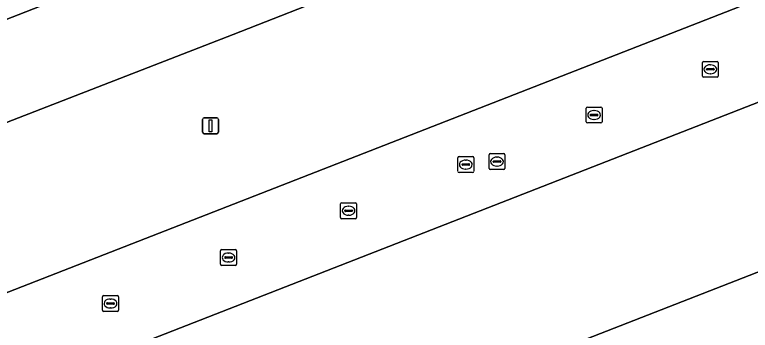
# Model space of a CAD drawing. Extents: x 160377 to 161131, y 383938 to 384853.
# Drawn here: x 160832.91 to 160879.11, y 384709.69 to 384729.53 of the extents above; entities that cross this region are included whole.
import ezdxf

# ---------------------------------------------------------------- set-up
doc = ezdxf.new("R2010")
doc.units = 0
for name, color, linetype in [('IMGEO_Kolk', 7, 'Continuous'), ('IMGEO_Lichtmast', 7, 'Continuous'), ('IMGEO_Parkeervlak_open', 7, 'Continuous'), ('IMGEO_Rijbaan_lokaal_open', 7, 'Continuous'), ('IMGEO_Rioolput', 7, 'Continuous')]:
    doc.layers.add(name, color=color, linetype=linetype)

msp = doc.modelspace()

# ---------------------------------------------------------------- linework, layer by layer
at = {"layer": 'IMGEO_Kolk'}
for p, q in [((160876.101, 384725.674), (160876.101, 384726.526)), ((160876.176, 384726.6), (160877.028, 384726.6)), ((160876.589, 384726.38), (160876.614, 384726.38)), ((160877.102, 384726.526), (160877.102, 384725.674)), ((160876.36, 384726.094), (160876.36, 384726.106)), ((160876.798, 384726.057), (160876.4, 384726.057)), ((160876.403, 384726.143), (160876.801, 384726.143)), ((160876.612, 384725.82), (160876.587, 384725.82)), ((160876.844, 384726.106), (160876.844, 384726.094)), ((160877.028, 384725.6), (160876.176, 384725.6)), ((160868.801, 384722.799), (160868.801, 384723.651)), ((160868.876, 384723.725), (160869.728, 384723.725)), ((160869.289, 384723.505), (160869.314, 384723.505)), ((160869.802, 384723.651), (160869.802, 384722.799)), ((160869.06, 384723.219), (160869.06, 384723.231)), ((160869.498, 384723.182), (160869.1, 384723.182)), ((160869.103, 384723.268), (160869.501, 384723.268)), ((160869.544, 384723.231), (160869.544, 384723.219)), ((160869.728, 384722.725), (160868.876, 384722.725)), ((160869.312, 384722.945), (160869.287, 384722.945)), ((160860.741, 384719.683), (160860.741, 384720.535)), ((160860.816, 384720.609), (160861.668, 384720.609)), ((160861.229, 384720.389), (160861.254, 384720.389)), ((160861.742, 384720.535), (160861.742, 384719.683)), ((160861, 384720.103), (160861, 384720.115)), ((160861.438, 384720.066), (160861.04, 384720.066)), ((160861.043, 384720.152), (160861.441, 384720.152)), ((160861.252, 384719.829), (160861.227, 384719.829)), ((160861.484, 384720.115), (160861.484, 384720.103)), ((160861.668, 384719.609), (160860.816, 384719.609)), ((160853.376, 384716.779), (160853.376, 384717.631)), ((160853.451, 384717.705), (160854.303, 384717.705)), ((160853.864, 384717.485), (160853.889, 384717.485)), ((160854.377, 384717.631), (160854.377, 384716.779)), ((160853.635, 384717.199), (160853.635, 384717.211)), ((160854.073, 384717.162), (160853.675, 384717.162)), ((160853.678, 384717.248), (160854.076, 384717.248)), ((160854.119, 384717.211), (160854.119, 384717.199)), ((160854.303, 384716.705), (160853.451, 384716.705)), ((160853.887, 384716.925), (160853.862, 384716.925)), ((160845.837, 384713.836), (160845.837, 384714.688)), ((160845.912, 384714.762), (160846.764, 384714.762)), ((160846.838, 384714.688), (160846.838, 384713.836)), ((160846.096, 384714.256), (160846.096, 384714.268)), ((160846.534, 384714.219), (160846.136, 384714.219)), ((160846.139, 384714.305), (160846.537, 384714.305)), ((160846.325, 384714.542), (160846.35, 384714.542)), ((160846.58, 384714.268), (160846.58, 384714.256)), ((160846.764, 384713.762), (160845.912, 384713.762)), ((160846.348, 384713.982), (160846.323, 384713.982)), ((160838.497, 384711.871), (160839.349, 384711.871)), ((160838.422, 384710.945), (160838.422, 384711.797)), ((160838.724, 384711.414), (160839.122, 384711.414)), ((160838.91, 384711.651), (160838.935, 384711.651)), ((160839.423, 384711.797), (160839.423, 384710.945)), ((160838.681, 384711.365), (160838.681, 384711.377)), ((160839.119, 384711.328), (160838.721, 384711.328)), ((160838.933, 384711.091), (160838.908, 384711.091)), ((160839.165, 384711.377), (160839.165, 384711.365)), ((160839.349, 384710.871), (160838.497, 384710.871))]:
    msp.add_line(p, q, dxfattribs=at)
for points in [[(160876.101, 384725.674), (160876.101, 384726.526)], [(160876.176, 384726.6), (160877.028, 384726.6)], [(160877.102, 384726.526), (160877.102, 384725.674)], [(160877.028, 384725.6), (160876.176, 384725.6)], [(160868.801, 384722.799), (160868.801, 384723.651)], [(160868.876, 384723.725), (160869.728, 384723.725)], [(160869.802, 384723.651), (160869.802, 384722.799)], [(160869.728, 384722.725), (160868.876, 384722.725)], [(160860.741, 384719.683), (160860.741, 384720.535)], [(160860.816, 384720.609), (160861.668, 384720.609)], [(160861.742, 384720.535), (160861.742, 384719.683)], [(160861.668, 384719.609), (160860.816, 384719.609)], [(160853.376, 384716.779), (160853.376, 384717.631)], [(160853.451, 384717.705), (160854.303, 384717.705)], [(160854.377, 384717.631), (160854.377, 384716.779)], [(160854.303, 384716.705), (160853.451, 384716.705)], [(160845.837, 384713.836), (160845.837, 384714.688)], [(160845.912, 384714.762), (160846.764, 384714.762)], [(160846.838, 384714.688), (160846.838, 384713.836)], [(160846.764, 384713.762), (160845.912, 384713.762)], [(160838.497, 384711.871), (160839.349, 384711.871)], [(160838.422, 384710.945), (160838.422, 384711.797)], [(160839.423, 384711.797), (160839.423, 384710.945)], [(160839.349, 384710.871), (160838.497, 384710.871)]]:
    msp.add_lwpolyline(points, dxfattribs=at)
for centre, radius, start, end in [((160876.178, 384726.524), 0.0765, 91.552, 178.448), ((160876.178, 384726.524), 0.0765, 91.552, 178.448), ((160877.026, 384726.524), 0.0765, 1.552, 88.448), ((160877.026, 384726.524), 0.0765, 1.552, 88.448), ((160876.4, 384726.103), 0.0403, 85.8775, 175.7526), ((160876.397, 384726.093), 0.0366, 178.938, 274.7102), ((160876.801, 384726.1), 0.043, 264.8664, 352.4533), ((160876.805, 384726.105), 0.0386, 1.7309, 96.639), ((160876.178, 384725.676), 0.0765, 181.552, 268.448), ((160876.178, 384725.676), 0.0765, 181.552, 268.448), ((160877.026, 384725.676), 0.0765, 271.552, 358.448), ((160877.026, 384725.676), 0.0765, 271.552, 358.448), ((160868.878, 384723.649), 0.0765, 91.552, 178.448), ((160868.878, 384723.649), 0.0765, 91.552, 178.448), ((160869.726, 384723.649), 0.0765, 1.552, 88.448), ((160869.726, 384723.649), 0.0765, 1.552, 88.448), ((160869.1, 384723.228), 0.0403, 85.8775, 175.7526), ((160869.097, 384723.218), 0.0366, 178.938, 274.7102), ((160869.501, 384723.225), 0.043, 264.8664, 352.4533), ((160869.505, 384723.23), 0.0386, 1.7309, 96.639), ((160868.878, 384722.801), 0.0765, 181.552, 268.448), ((160868.878, 384722.801), 0.0765, 181.552, 268.448), ((160869.726, 384722.801), 0.0765, 271.552, 358.448), ((160869.726, 384722.801), 0.0765, 271.552, 358.448), ((160860.818, 384720.533), 0.0765, 91.552, 178.448), ((160860.818, 384720.533), 0.0765, 91.552, 178.448), ((160861.666, 384720.533), 0.0765, 1.552, 88.448), ((160861.666, 384720.533), 0.0765, 1.552, 88.448), ((160861.04, 384720.112), 0.0403, 85.8775, 175.7526), ((160861.037, 384720.102), 0.0366, 178.938, 274.7102), ((160861.441, 384720.109), 0.043, 264.8664, 352.4533), ((160861.445, 384720.114), 0.0386, 1.7309, 96.639), ((160860.818, 384719.685), 0.0765, 181.552, 268.448), ((160860.818, 384719.685), 0.0765, 181.552, 268.448), ((160861.666, 384719.685), 0.0765, 271.552, 358.448), ((160861.666, 384719.685), 0.0765, 271.552, 358.448), ((160853.453, 384717.629), 0.0765, 91.552, 178.448), ((160853.453, 384717.629), 0.0765, 91.552, 178.448), ((160854.301, 384717.629), 0.0765, 1.552, 88.448), ((160854.301, 384717.629), 0.0765, 1.552, 88.448), ((160853.675, 384717.208), 0.0403, 85.8775, 175.7526), ((160853.672, 384717.198), 0.0366, 178.938, 274.7102), ((160854.076, 384717.205), 0.043, 264.8664, 352.4533), ((160854.08, 384717.21), 0.0386, 1.7309, 96.639), ((160853.453, 384716.781), 0.0765, 181.552, 268.448), ((160853.453, 384716.781), 0.0765, 181.552, 268.448), ((160854.301, 384716.781), 0.0765, 271.552, 358.448), ((160854.301, 384716.781), 0.0765, 271.552, 358.448), ((160845.914, 384714.686), 0.0765, 91.552, 178.448), ((160845.914, 384714.686), 0.0765, 91.552, 178.448), ((160846.762, 384714.686), 0.0765, 1.552, 88.448), ((160846.762, 384714.686), 0.0765, 1.552, 88.448), ((160846.136, 384714.265), 0.0403, 85.8775, 175.7526), ((160846.133, 384714.255), 0.0366, 178.938, 274.7102), ((160846.537, 384714.262), 0.043, 264.8664, 352.4533), ((160846.541, 384714.267), 0.0386, 1.7309, 96.639), ((160845.914, 384713.838), 0.0765, 181.552, 268.448), ((160845.914, 384713.838), 0.0765, 181.552, 268.448), ((160846.762, 384713.838), 0.0765, 271.552, 358.448), ((160846.762, 384713.838), 0.0765, 271.552, 358.448), ((160838.499, 384711.795), 0.0765, 91.552, 178.448), ((160838.499, 384711.795), 0.0765, 91.552, 178.448), ((160839.347, 384711.795), 0.0765, 1.552, 88.448), ((160839.347, 384711.795), 0.0765, 1.552, 88.448), ((160838.721, 384711.374), 0.0403, 85.8775, 175.7526), ((160839.126, 384711.376), 0.0386, 1.7309, 96.639), ((160838.499, 384710.947), 0.0765, 181.552, 268.448), ((160838.499, 384710.947), 0.0765, 181.552, 268.448), ((160838.718, 384711.364), 0.0366, 178.938, 274.7102), ((160839.122, 384711.371), 0.043, 264.8664, 352.4533), ((160839.347, 384710.947), 0.0765, 271.552, 358.448), ((160839.347, 384710.947), 0.0765, 271.552, 358.448)]:
    msp.add_arc(centre, radius, start, end, dxfattribs=at)
for centre, major_axis, ratio, start_param, end_param in [((160876.588, 384726.1), (-0.387, 0.002), 0.722429, 4.712389, 7.853982), ((160876.613, 384726.1), (-0.39, 0.002), 0.717154, 1.570796, 4.712389), ((160869.288, 384723.225), (-0.387, 0.002), 0.722429, 4.712389, 7.853982), ((160869.313, 384723.225), (-0.39, 0.002), 0.717154, 1.570796, 4.712389), ((160861.228, 384720.109), (-0.387, 0.002), 0.722429, 4.712389, 7.853982), ((160861.253, 384720.109), (-0.39, 0.002), 0.717154, 1.570796, 4.712389), ((160853.863, 384717.205), (-0.387, 0.002), 0.722429, 4.712389, 7.853982), ((160853.888, 384717.205), (-0.39, 0.002), 0.717154, 1.570796, 4.712389), ((160846.324, 384714.262), (-0.387, 0.002), 0.722429, 4.712389, 7.853982), ((160846.349, 384714.262), (-0.39, 0.002), 0.717154, 1.570796, 4.712389), ((160838.909, 384711.371), (-0.387, 0.002), 0.722429, 4.712389, 7.853982), ((160838.934, 384711.371), (-0.39, 0.002), 0.717154, 1.570796, 4.712389)]:
    msp.add_ellipse(centre, major_axis=major_axis, ratio=ratio, start_param=start_param, end_param=end_param, dxfattribs=at)
at = {"layer": 'IMGEO_Lichtmast'}
for p, q in [((160844.808, 384723.05), (160845.598, 384723.05)), ((160845.598, 384723.05), (160844.808, 384723.05)), ((160844.708, 384722.15), (160844.708, 384722.95)), ((160844.708, 384722.95), (160844.708, 384722.15)), ((160845.698, 384722.95), (160845.698, 384722.15)), ((160845.698, 384722.15), (160845.698, 384722.95)), ((160845.598, 384722.05), (160844.808, 384722.05)), ((160844.808, 384722.05), (160845.598, 384722.05))]:
    msp.add_line(p, q, dxfattribs=at)
msp.add_lwpolyline([(160845.128, 384722.925), (160845.278, 384722.925), (160845.278, 384722.175), (160845.128, 384722.175), (160845.128, 384722.925)], dxfattribs=at)
for centre, start, end in [((160844.808, 384722.95), 90, 180), ((160844.808, 384722.95), 90, 180), ((160845.598, 384722.95), 0, 90), ((160845.598, 384722.95), 360, 90), ((160844.808, 384722.15), 180, 270), ((160844.808, 384722.15), 180, 270), ((160845.598, 384722.15), 270, 0), ((160845.598, 384722.15), 270, 0)]:
    msp.add_arc(centre, 0.1, start, end, dxfattribs=at)
at = {"layer": 'IMGEO_Parkeervlak_open'}
for points in [[(160878.411, 384730.02), (160874.848, 384739.37), (160846.624, 384728.28), (160820.67, 384718.206), (160822.279, 384713.938), (160824.191, 384708.865), (160826.499, 384709.757)], [(160842.882, 384733.356), (160845.161, 384734.231), (160843.499, 384738.495), (160841.244, 384737.616), (160818.258, 384728.656), (160819.915, 384724.378)], [(160838.999, 384697.485), (160884.187, 384715.141), (160880.591, 384724.4), (160833.184, 384705.883), (160834.8, 384701.574), (160837.049, 384702.497)]]:
    msp.add_lwpolyline(points, close=True, dxfattribs=at)
at = {"layer": 'IMGEO_Rijbaan_lokaal_open'}
for points in [[(160874.848, 384739.37), (160881.728, 384742.064), (160879.537, 384747.693), (160877.221, 384746.723), (160850.541, 384736.296), (160845.161, 384734.231), (160842.882, 384733.356), (160819.915, 384724.378), (160809.621, 384720.435)], [(160812.16, 384714.918), (160820.67, 384718.206), (160846.624, 384728.28), (160874.848, 384739.37)]]:
    msp.add_lwpolyline(points, dxfattribs=at)
for points in [[(160880.591, 384724.4), (160887.442, 384727.066), (160885.283, 384732.732), (160878.411, 384730.02), (160826.499, 384709.757), (160824.191, 384708.865), (160820.786, 384707.548), (160826.013, 384703.108), (160833.184, 384705.883)], [(160891.031, 384717.823), (160884.187, 384715.141), (160838.999, 384697.485), (160834.611, 384695.805), (160839.867, 384691.302), (160848.096, 384694.55), (160874.435, 384704.908), (160886.327, 384709.494), (160893.19, 384712.246)]]:
    msp.add_lwpolyline(points, close=True, dxfattribs=at)
at = {"layer": 'IMGEO_Rioolput'}
for p, q in [((160862.701, 384719.87), (160862.701, 384720.722)), ((160862.776, 384720.796), (160863.628, 384720.796)), ((160863.702, 384720.722), (160863.702, 384719.87)), ((160862.96, 384720.29), (160862.96, 384720.302)), ((160863.398, 384720.253), (160863, 384720.253)), ((160863.003, 384720.339), (160863.401, 384720.339)), ((160863.189, 384720.576), (160863.214, 384720.576)), ((160863.444, 384720.302), (160863.444, 384720.29)), ((160863.628, 384719.796), (160862.776, 384719.796)), ((160863.212, 384720.016), (160863.187, 384720.016))]:
    msp.add_line(p, q, dxfattribs=at)
for points in [[(160862.701, 384719.87), (160862.701, 384720.722)], [(160862.776, 384720.796), (160863.628, 384720.796)], [(160863.702, 384720.722), (160863.702, 384719.87)], [(160863.628, 384719.796), (160862.776, 384719.796)]]:
    msp.add_lwpolyline(points, dxfattribs=at)
for centre, radius, start, end in [((160862.778, 384720.72), 0.0765, 91.552, 178.448), ((160862.778, 384720.72), 0.0765, 91.552, 178.448), ((160863.626, 384720.72), 0.0765, 1.552, 88.448), ((160863.626, 384720.72), 0.0765, 1.552, 88.448), ((160863, 384720.299), 0.0403, 85.8775, 175.7526), ((160862.997, 384720.289), 0.0366, 178.938, 274.7102), ((160863.401, 384720.296), 0.043, 264.8664, 352.4533), ((160863.405, 384720.301), 0.0386, 1.7309, 96.639), ((160862.778, 384719.872), 0.0765, 181.552, 268.448), ((160862.778, 384719.872), 0.0765, 181.552, 268.448), ((160863.626, 384719.872), 0.0765, 271.552, 358.448), ((160863.626, 384719.872), 0.0765, 271.552, 358.448)]:
    msp.add_arc(centre, radius, start, end, dxfattribs=at)
for centre, major_axis, ratio, start_param, end_param in [((160863.188, 384720.296), (-0.387, 0.002), 0.722429, 4.712389, 7.853982), ((160863.213, 384720.296), (-0.39, 0.002), 0.717154, 1.570796, 4.712389)]:
    msp.add_ellipse(centre, major_axis=major_axis, ratio=ratio, start_param=start_param, end_param=end_param, dxfattribs=at)

doc.saveas('drawing.dxf')
